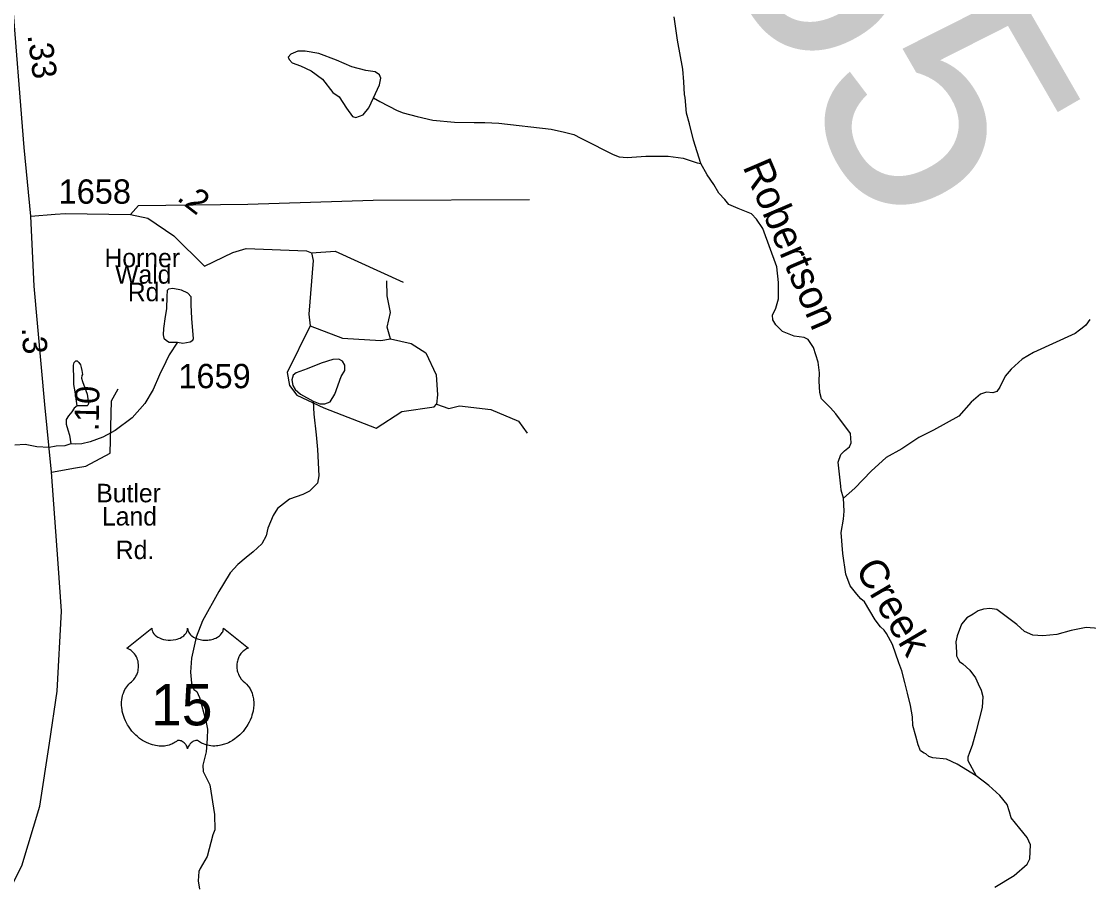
# Model space of a CAD drawing. Extents: x 2056842 to 2160602, y 826753 to 1016856.
# Drawn here: x 2095777 to 2101264, y 872458 to 876896 of the extents above; entities that cross this region are included whole.
import ezdxf

# ---------------------------------------------------------------- set-up
doc = ezdxf.new("R2010")
doc.units = 0
for name, color, linetype in [('Exist Hydrographic Creek Single Shore', 7, 'Continuous'), ('Exist Hydrographic Creek Single Shore Label', 7, 'Continuous'), ('Exist Hydrographic Misc Water Feature', 7, 'Continuous'), ('Exist Road Non-System Type 51', 7, 'Continuous'), ('Exist Road Primary US Attributed', 7, 'Continuous'), ('Exist Road Primary US Mileage Hundredths English Label', 7, 'Continuous'), ('Exist Road Primary US Shield CELL', 7, 'Continuous'), ('Exist Road Primary US Shield Number Label', 7, 'Continuous'), ('Exist Road Secondary Mileage Hundredths English Label', 7, 'Continuous'), ('Exist Road Secondary Structure Pipe Number Label', 7, 'Continuous'), ('Exist Road Secondary Type 51 Attributed', 7, 'Continuous'), ('Exist Road Secondary Type 51 Label', 7, 'Continuous'), ('Exist Road Secondary Type 51 Number Label', 7, 'Continuous')]:
    doc.layers.add(name, color=color, linetype=linetype)

msp = doc.modelspace()

# ---------------------------------------------------------------- linework, layer by layer
at = {"layer": 'Exist Hydrographic Creek Single Shore'}
for points in [[(2099270.9, 876164.7), (2099232.9, 876284.7), (2099211.1, 876369.8), (2099196.2, 876424.5), (2099189.6, 876504.3), (2099185.7, 876520.2), (2099182.1, 876584.1), (2099177.3, 876649.8), (2099150.5, 876798.2), (2099133.5, 876918.3)], [(2100004, 874444.7), (2099990.6, 874486), (2099989.9, 874507), (2099976.8, 874629.9), (2099988.9, 874668.8), (2100008.4, 874688.3), (2100035.1, 874709), (2100043.6, 874729.6), (2100038.8, 874777.1), (2099964.8, 874878.9), (2099936.5, 874908.7), (2099890.5, 874954.9), (2099882, 874987.7), (2099878.3, 875046.1), (2099880.2, 875088.7), (2099873.5, 875144.6), (2099849.2, 875220), (2099822.4, 875260.1), (2099801.8, 875271.1), (2099750.7, 875277.1), (2099689.2, 875302.4), (2099656.4, 875336.5), (2099639.4, 875362), (2099638.2, 875386.3), (2099656.4, 875421.6), (2099668.5, 875469), (2099668.5, 875553), (2099661.3, 875633.2), (2099588.3, 875831.7), (2099555.5, 875879.1), (2099530, 875907.1), (2099461.9, 875933.9), (2099414, 875955), (2099393.4, 875979.3), (2099363, 876013.4), (2099336.2, 876057.2), (2099302.2, 876107), (2099270.9, 876164.7)], [(2096031.9, 874724.9), (2096000, 874714.8), (2095956.3, 874712.4), (2095920, 874706.2), (2095856.2, 874708.1), (2095796.1, 874720.1), (2095743.8, 874717.8)], [(2100686.1, 873017), (2100586.9, 873077.5), (2100533.5, 873103.1), (2100462, 873110.7), (2100442.2, 873116.7), (2100426, 873130.8), (2100418.2, 873134.5), (2100400.1, 873146.4), (2100387.9, 873176.5), (2100375.8, 873222.4), (2100359.8, 873276.5), (2100357.5, 873320.5), (2100347.5, 873378.5), (2100333.1, 873442.4), (2100319.1, 873498.2), (2100302.7, 873558.2), (2100288.7, 873598.2), (2100255.6, 873692), (2100224.3, 873749.8), (2100212.1, 873765.8), (2100194.1, 873783.9), (2100166, 873819.6), (2100111, 873912.3), (2100091.8, 873927.4), (2100072.1, 873951.2), (2100038.1, 873993.8), (2100015, 874054.6), (2099999.2, 874160.4), (2099991.9, 874268.6), (2100002.8, 874337.7), (2100006.4, 874377.8), (2100004, 874444.7)], [(2100782.1, 872445.5), (2100880.6, 872506.3), (2100947.4, 872563.5), (2100960.8, 872592), (2100964.5, 872662.6), (2100947.4, 872701.5), (2100909.8, 872747.7), (2100864.8, 872801.2), (2100857.5, 872833.3), (2100844.1, 872869.8), (2100806.5, 872917.2), (2100750.5, 872968.3), (2100686.1, 873017)]]:
    msp.add_lwpolyline(points, dxfattribs=at)
at = {"layer": 'Exist Hydrographic Misc Water Feature'}
for points in [[(2097587, 876502.2), (2097617.4, 876569), (2097624.7, 876603.1), (2097618.6, 876621.3), (2097595.5, 876635.9), (2097548.1, 876643.2), (2097476.4, 876661.5), (2097397.4, 876696.7), (2097306.2, 876730.8), (2097236.9, 876741.7), (2097198, 876741.7), (2097161.6, 876727.1), (2097149.4, 876712.5), (2097153.1, 876699.2), (2097168.9, 876683.4), (2097212.6, 876667.5), (2097267.3, 876640.8), (2097324.4, 876599.4), (2097377.9, 876530.1), (2097410.7, 876507), (2097448.4, 876449.9), (2097478.8, 876406.1), (2097497, 876401.2), (2097533.5, 876414.6), (2097563.9, 876451.1), (2097587, 876502.2)], [(2097587, 876502.2), (2097619.9, 876483.4), (2097708.4, 876438), (2097740.4, 876425.9), (2097812.2, 876406), (2097892.2, 876388.3), (2098004.5, 876376.9), (2098104.6, 876375.2), (2098160.2, 876375.3), (2098232.1, 876373.2), (2098500.8, 876342.3), (2098568.6, 876326.8), (2098616.8, 876314.6), (2098652.5, 876294.9), (2098714.8, 876265.3), (2098771, 876235.2), (2098818.8, 876211.3), (2098850.8, 876199.5), (2098891, 876195.5), (2098986.7, 876202.1), (2099102.8, 876202.3), (2099179.1, 876192.5), (2099250.6, 876169), (2099270.7, 876164.7)], [(2096579, 875246.1), (2096608.1, 875242.4), (2096645.8, 875248.5), (2096658, 875257), (2096661.6, 875265.5), (2096659.2, 875304.4), (2096654.3, 875367.7), (2096649.5, 875438.2), (2096650.7, 875479.6), (2096633.6, 875499), (2096600.8, 875514.8), (2096555.9, 875522.1), (2096534, 875519.7), (2096526.7, 875512.4), (2096524.3, 875480.8), (2096523, 875418.8), (2096515.8, 875378.6), (2096507.2, 875316.6), (2096506, 875283.8), (2096509.7, 875268), (2096523, 875254.6), (2096537.6, 875247.3), (2096554.6, 875247.3), (2096579, 875246.1)], [(2101269.2, 875363.1), (2101249.3, 875334.9), (2101229.6, 875318.8), (2101217.3, 875309), (2101193.5, 875291.1), (2100980.7, 875194.2), (2100922.4, 875160.2), (2100865.3, 875107.9), (2100834.9, 875071.4), (2100806.9, 875015.4), (2100791.1, 874993.5), (2100771, 874986.2), (2100738.1, 874989.9), (2100707.8, 874978.9), (2100659.1, 874938.8), (2100595.9, 874867.1), (2100465.4, 874794.7), (2100390.9, 874756.5), (2100303.6, 874698.4), (2100223.6, 874654.1), (2100145.9, 874583.8), (2100062, 874495.6), (2100004, 874444.7)], [(2096579, 875246.1), (2096536.8, 875182.4), (2096520.6, 875146.3), (2096486.7, 875078.4), (2096454.8, 875004.1), (2096411.3, 874931.9), (2096347.5, 874857.6), (2096259.5, 874793.5), (2096196, 874759.3), (2096131.6, 874735), (2096087.9, 874724.9), (2096055.7, 874722.9), (2096031.9, 874724.9)], [(2097277.1, 874943.3), (2097312.3, 874929.9), (2097336.6, 874929.9), (2097364.6, 874940.9), (2097388.9, 874979.8), (2097421.7, 875069.8), (2097439.9, 875101.4), (2097439.9, 875129.4), (2097427.8, 875148.9), (2097409.5, 875158.6), (2097377.9, 875157.4), (2097318.4, 875139.1), (2097246.7, 875109.9), (2097189.5, 875089.3), (2097173.7, 875077.1), (2097167.7, 875054), (2097172.5, 875023.6), (2097184.7, 875002.9), (2097211.4, 874979.8), (2097277.1, 874943.3)], [(2096063.3, 874919), (2096053.3, 874990.7), (2096047.1, 875028.9), (2096046.9, 875080.9), (2096044.9, 875098.7), (2096044.7, 875128.8), (2096048.8, 875142.7), (2096056.5, 875150.9), (2096064.5, 875150.9), (2096072.5, 875142.8), (2096080.7, 875131), (2096084.8, 875117), (2096088.9, 875101), (2096091.2, 875080.7), (2096088.9, 875074.9), (2096086.9, 875061.1), (2096091.2, 875045), (2096115.4, 874978.9), (2096123.2, 874931), (2096119.3, 874923.1), (2096115.6, 874919.2), (2096063.3, 874919)], [(2097277.1, 874943.3), (2097280.7, 874876.4), (2097292.9, 874770.6), (2097300.2, 874694.3), (2097306.2, 874559.3), (2097298.9, 874521.6), (2097258.8, 874480.2), (2097224.8, 874463.2), (2097155.5, 874440.1), (2097094.7, 874392.7), (2097071.6, 874356.2), (2097043.7, 874291.1), (2097035.2, 874252.2), (2097013.1, 874209.8), (2096969.4, 874169.7), (2096933.6, 874139.9), (2096889.7, 874103.5), (2096849.9, 874061.3), (2096815.9, 874005.5), (2096792.3, 873965.3), (2096708.7, 873814.5), (2096675.9, 873730.6), (2096651, 873622.8), (2096647.5, 873551), (2096651.8, 873494.8), (2096663.9, 873460.9), (2096679.7, 873450.8), (2096693.8, 873421.1), (2096726.2, 873301.3), (2096734.7, 873257.1), (2096732.6, 873209.1), (2096726.9, 873141.4), (2096709.9, 873072.3), (2096712.4, 873040.7), (2096745.3, 872971.4), (2096770.7, 872818.7), (2096771.9, 872740.9), (2096762.2, 872714.1), (2096731.8, 872603.5), (2096696.6, 872541.4), (2096689.3, 872526.9), (2096686.8, 872478.2), (2096692.8, 872435.2)], [(2096063.3, 874919), (2096049.4, 874906.9), (2096037.5, 874888.9), (2096019.2, 874868.9), (2096007.7, 874848.7), (2096007.7, 874824.8), (2096015.7, 874796.8), (2096023.9, 874768.7), (2096031.9, 874724.9)], [(2101314.3, 873775.4), (2101250.3, 873779.5), (2101174, 873765.1), (2101100.4, 873745), (2101028.6, 873736.8), (2100976.6, 873740.7), (2100934.3, 873760.4), (2100893.9, 873796.1), (2100845.9, 873832.2), (2100791.8, 873872.1), (2100755.9, 873877.9), (2100723.7, 873873.8), (2100696.1, 873865.5), (2100670, 873849.5), (2100638.2, 873829.2), (2100610.3, 873797.4), (2100588.4, 873737.4), (2100580.4, 873707.3), (2100584.7, 873653.1), (2100584.7, 873635.3), (2100593.1, 873617.3), (2100598.9, 873605.5), (2100616.7, 873593.4), (2100652.6, 873561.7), (2100681.3, 873521.6), (2100695, 873491.5), (2100711, 873457.9), (2100719.2, 873425.8), (2100715.5, 873369.5), (2100701.6, 873309.5), (2100684, 873241.7), (2100664.1, 873173.6), (2100650.5, 873137.5), (2100642.1, 873113.6), (2100642.5, 873097.3), (2100686.1, 873017)]]:
    msp.add_lwpolyline(points, dxfattribs=at)
at = {"layer": 'Exist Road Non-System Type 51'}
for points in [[(2096338.2, 875902.4), (2096379.5, 875948.6), (2096942, 875956.2), (2097585.2, 875976.2), (2098389, 875980)], [(2096718.2, 875638.1), (2096864, 875707.1), (2096932.5, 875728), (2097242.2, 875716.6), (2097268.8, 875705.2)], [(2097268.8, 875705.2), (2097390.4, 875714.7), (2097740.1, 875555)], [(2097268.8, 875705.2), (2097276.4, 875667.2), (2097255.5, 875391.5), (2097261.2, 875330.6), (2097144.3, 875090.1), (2097155.7, 875023.5), (2097193.7, 874974.1), (2097332.5, 874909.4), (2097600.4, 874804.9), (2097733.4, 874890.4), (2097898.7, 874915.1), (2097912, 874928.5)], [(2097674.5, 875263.1), (2097657.4, 875324), (2097674.5, 875400), (2097657.4, 875485.6), (2097655.5, 875561.7)], [(2097261.2, 875330.6), (2097427.5, 875266.9), (2097625.1, 875255.5), (2097674.5, 875263.1)], [(2097674.5, 875263.1), (2097780.9, 875240.3), (2097856.9, 875192.8), (2097910.1, 875078.7), (2097915.8, 874976), (2097912, 874928.5)], [(2097912, 874928.5), (2097974.7, 874905.6), (2098029.8, 874918.9), (2098190.4, 874900.9), (2098332.9, 874840), (2098376.6, 874779.2)]]:
    msp.add_lwpolyline(points, dxfattribs=at)
at = {"layer": 'Exist Road Primary US Attributed'}
for points in [[(2095825.1, 875893.8), (2095791.4, 876248), (2095727.7, 877047.5), (2095697.3, 877338.4), (2095673.7, 877603.8)], [(2095931.5, 874579), (2095897.3, 874927), (2095843.2, 875534.5), (2095825.1, 875893.8)], [(2094179.6, 867992.5), (2094151.1, 868251.1), (2094156.8, 868467.8), (2094195.8, 868930.8), (2094230, 869299.7), (2094262.3, 869832.1), (2094306.9, 870380.7), (2094351.6, 870615.5), (2094459.9, 870896.9), (2094560.6, 871060.4), (2094700.2, 871257.2), (2095110.7, 871679.3), (2095427, 872011.1), (2095548.7, 872153.7), (2095683.6, 872366.7), (2095779.5, 872555.9), (2095872.6, 872862), (2095922, 873185.3), (2095961, 873452.4), (2095983.8, 873865), (2095966.7, 874108.4), (2095931.5, 874579)]]:
    msp.add_lwpolyline(points, dxfattribs=at)
at = {"layer": 'Exist Road Primary US Shield CELL'}
msp.add_lwpolyline([(2096448.1, 873776.4), (2096448.4, 873771), (2096449.7, 873764.7), (2096450.7, 873761.5), (2096453.7, 873755.2), (2096458.5, 873747.9), (2096465.3, 873740.6), (2096473, 873734.3), (2096478.2, 873731), (2096486.9, 873726.3), (2096496.9, 873722.1), (2096508, 873718.9), (2096519.3, 873716.6), (2096531.7, 873715.3), (2096543.9, 873715), (2096557.1, 873716), (2096571.7, 873718.8), (2096578.5, 873720.6), (2096586, 873723.2), (2096593, 873726.1), (2096600.6, 873730.2), (2096606.8, 873734.1), (2096611.6, 873737.6), (2096618.4, 873744.1), (2096623.9, 873750.9), (2096626.2, 873754.7), (2096628.1, 873758.3), (2096630.8, 873766.1), (2096631.6, 873769.5), (2096632.1, 873776.6), (2096632.6, 873770.7), (2096633.2, 873766.9), (2096634.2, 873763.3), (2096635.7, 873759.4), (2096638.4, 873753.9), (2096641.5, 873749.4), (2096647.2, 873742.6), (2096650.8, 873739.3), (2096654, 873736.6), (2096662.8, 873730.6), (2096673, 873725.4), (2096678, 873723.2), (2096683.1, 873721.4), (2096689.7, 873719.4), (2096696.4, 873717.8), (2096703.1, 873716.7), (2096710, 873715.7), (2096716.9, 873715.2), (2096722.6, 873715), (2096729.6, 873715.1), (2096736.1, 873715.5), (2096742.7, 873716.3), (2096750, 873717.5), (2096755.8, 873718.8), (2096763.6, 873720.8), (2096770.6, 873723.3), (2096776.7, 873726), (2096784.7, 873730.2), (2096791.1, 873734.2), (2096795.9, 873738), (2096801.5, 873743.1), (2096806.8, 873749.3), (2096809.9, 873753.8), (2096812.1, 873758.4), (2096814.2, 873763.3), (2096815.4, 873768.5), (2096816, 873772.9), (2096816.1, 873776.8), (2096944.7, 873674.3), (2096941.7, 873673.2), (2096934.7, 873669.7), (2096929.2, 873666.5), (2096920.3, 873660.2), (2096916.5, 873656.8), (2096912.7, 873653.3), (2096909.2, 873649.5), (2096906.2, 873645.9), (2096902.4, 873640.7), (2096899.1, 873635.5), (2096895.8, 873629.9), (2096893.4, 873624.9), (2096889.5, 873614.6), (2096887.6, 873608), (2096886.4, 873602.5), (2096884.9, 873591), (2096884.5, 873585.6), (2096884.5, 873580.2), (2096884.8, 873574.5), (2096885.3, 873569), (2096886.3, 873563.3), (2096887.2, 873558.3), (2096888.8, 873552.1), (2096891.1, 873545), (2096893.9, 873538.1), (2096899.8, 873526.9), (2096907.3, 873515.5), (2096912.7, 873509.1), (2096918.1, 873503.6), (2096926, 873497), (2096930.3, 873493.2), (2096935.2, 873488.2), (2096943.3, 873478.9), (2096946.5, 873474.5), (2096949.8, 873469.5), (2096952.9, 873464.4), (2096955.9, 873459), (2096958.3, 873454.2), (2096962.9, 873443.2), (2096966.2, 873432.4), (2096967.7, 873426.8), (2096970.1, 873414.2), (2096971, 873408), (2096972, 873395.7), (2096972, 873380.8), (2096970.9, 873366.6), (2096968.2, 873350.1), (2096966, 873340.3), (2096962.6, 873328.8), (2096959.4, 873318.8), (2096953.5, 873304.2), (2096948.3, 873293.5), (2096941.5, 873281.1), (2096936.9, 873273.5), (2096931.5, 873265.5), (2096924.7, 873256.2), (2096916.8, 873246.3), (2096907.3, 873235.9), (2096899.7, 873228.3), (2096889.6, 873219.3), (2096883.6, 873214.3), (2096874.9, 873207.7), (2096863.1, 873199.8), (2096851.4, 873193.1), (2096841.4, 873188), (2096832.6, 873184.2), (2096821.2, 873179.9), (2096802.2, 873174.6), (2096795.3, 873173.2), (2096787.1, 873172), (2096779.5, 873171.2), (2096772, 873170.7), (2096762, 873170.7), (2096752, 873171.5), (2096742.6, 873172.9), (2096732.8, 873174.9), (2096722.6, 873178), (2096713.3, 873181.6), (2096703.8, 873186.2), (2096687.9, 873196.3), (2096683.3, 873198.7), (2096680.8, 873199.4), (2096674.6, 873199.7), (2096668.8, 873198.5), (2096662.9, 873196.1), (2096659.3, 873194.2), (2096654.6, 873191.1), (2096650.9, 873188.2), (2096646.5, 873184), (2096643.5, 873180.5), (2096641.2, 873177.8), (2096636.7, 873170.7), (2096635.1, 873167.4), (2096633.4, 873163.1), (2096632, 873156.7), (2096629.9, 873164.7), (2096627.6, 873170.1), (2096624.9, 873174.6), (2096622, 873178.6), (2096617.5, 873183.8), (2096613.5, 873187.7), (2096608.6, 873191.6), (2096603.5, 873194.7), (2096599.3, 873196.9), (2096595.5, 873198.3), (2096590.9, 873199.5), (2096587.1, 873199.8), (2096584, 873199.7), (2096579.7, 873198.7), (2096573.9, 873194.5), (2096568.4, 873190.7), (2096562.4, 873187), (2096555.3, 873183.2), (2096550, 873180.8), (2096543.8, 873178.3), (2096536.5, 873175.9), (2096528.6, 873173.9), (2096520.5, 873172.3), (2096513.3, 873171.1), (2096505.7, 873170.4), (2096498.8, 873170.2), (2096491.5, 873170.3), (2096484.8, 873170.8), (2096477, 873171.5), (2096467.2, 873172.9), (2096459.2, 873174.8), (2096450.7, 873177), (2096441.9, 873179.8), (2096432.6, 873183.4), (2096420.9, 873188.4), (2096412.8, 873192.6), (2096399.9, 873200), (2096384.9, 873210.4), (2096373.6, 873219.6), (2096365.2, 873227.1), (2096353, 873239.6), (2096345.8, 873247.7), (2096334.6, 873262.3), (2096327.3, 873272.9), (2096322.7, 873280.6), (2096315.8, 873293.1), (2096312.1, 873300.9), (2096307.2, 873312.3), (2096303.4, 873322.7), (2096300.2, 873332.6), (2096298.5, 873338.9), (2096296.1, 873349.9), (2096294.6, 873357.7), (2096293.1, 873368.5), (2096292.3, 873379.8), (2096292.2, 873390.2), (2096292.4, 873398.8), (2096293.4, 873409), (2096295.1, 873419.7), (2096297.2, 873428.9), (2096299.1, 873435.5), (2096301.8, 873443.5), (2096305.4, 873452.4), (2096309.6, 873460.9), (2096313.7, 873468), (2096318.8, 873475.6), (2096323.8, 873482.1), (2096330.4, 873489.2), (2096337.2, 873495.7), (2096343.5, 873500.8), (2096350.9, 873508.1), (2096354.8, 873512.5), (2096359.5, 873518.7), (2096363.2, 873524.4), (2096366.2, 873529.5), (2096370.1, 873537), (2096372.4, 873542.6), (2096375.4, 873551.3), (2096376.9, 873557.4), (2096378.4, 873565.2), (2096379.4, 873572.6), (2096379.7, 873581.8), (2096379.5, 873589.3), (2096378.5, 873598.2), (2096376.9, 873606.8), (2096374.8, 873614.2), (2096371.7, 873622.7), (2096368.7, 873628.9), (2096363.8, 873637.4), (2096358.3, 873645.2), (2096352.7, 873651.6), (2096347, 873657.3), (2096341.5, 873661.5), (2096336.3, 873665.3), (2096329.8, 873669.2), (2096323.5, 873672.3), (2096319.5, 873673.9)], close=True, dxfattribs=at)
at = {"layer": 'Exist Road Secondary Type 51 Attributed'}
for points in [[(2095825.1, 875893.8), (2095951.7, 875904)], [(2095951.7, 875904), (2096003.7, 875908.1), (2096338.2, 875902.4), (2096427.5, 875883.4), (2096560.5, 875794), (2096718.2, 875638.1)], [(2096055.8, 874600.3), (2096109.2, 874609.4), (2096233.9, 874676), (2096239.9, 874945.1), (2096274.1, 875007.4)], [(2095931.5, 874579), (2096055.8, 874600.3)]]:
    msp.add_lwpolyline(points, dxfattribs=at)

# ---------------------------------------------------------------- texts
at = {"layer": 'Exist Hydrographic Creek Single Shore Label'}
for s, rotation, p in [('Robertson', 293.1418, (2099483.6, 876149)), ('Creek', 300.4112, (2100060.5, 874081.5))]:
    msp.add_text(s, height=150, rotation=rotation, dxfattribs=at).set_placement(p)
at = {"layer": 'Exist Road Primary US Mileage Hundredths English Label'}
msp.add_text('.33', height=125, rotation=277.4714, dxfattribs=at).set_placement((2095808.4, 876824.5))
at = {"layer": 'Exist Road Primary US Shield Number Label'}
msp.add_text('15', height=212.5, dxfattribs=at).set_placement((2096443.8, 873277.1))
at = {"layer": 'Exist Road Secondary Mileage Hundredths English Label'}
for s, rotation, p in [('.2', 322.4149, (2096571.9, 875980.3)), ('.3', 273.7703, (2095778.7, 875320.6)), ('.10', 88.7176, (2096173.9, 874788.5))]:
    msp.add_text(s, height=125, rotation=rotation, dxfattribs=at).set_placement(p)
at = {"layer": 'Exist Road Secondary Structure Pipe Number Label'}
msp.add_text('P255', height=1230.31, rotation=300, dxfattribs=at).set_placement((2098301.3, 879091.5))
at = {"layer": 'Exist Road Secondary Type 51 Label'}
for s, p in [('Horner', (2096204.6, 875632.7)), ('Wald', (2096259.2, 875547.5)), ('Rd.', (2096324.4, 875457.3)), ('Butler', (2096162.6, 874423.7)), ('Land', (2096191.6, 874304.4)), ('Rd.', (2096262.7, 874131.6))]:
    msp.add_text(s, height=95, dxfattribs=at).set_placement(p)
at = {"layer": 'Exist Road Secondary Type 51 Number Label'}
for s, p in [('1658', (2095968.8, 875958.4)), ('1659', (2096584.3, 875010.1))]:
    msp.add_text(s, height=125, dxfattribs=at).set_placement(p)

doc.saveas('drawing.dxf')
